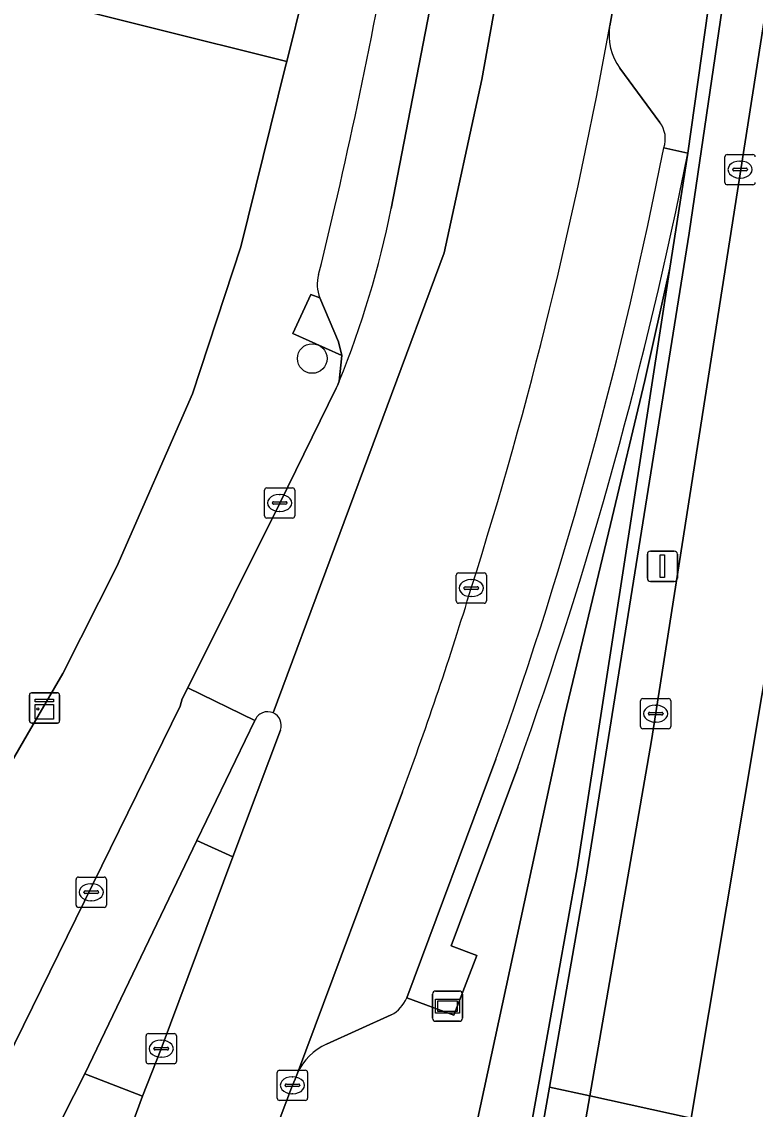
# Model space of a CAD drawing. Extents: x 162172 to 163187, y 382874 to 383685.
# Drawn here: x 163140.66 to 163164.91, y 383071.46 to 383107.44 of the extents above; entities that cross this region are included whole.
import ezdxf

# ---------------------------------------------------------------- set-up
doc = ezdxf.new("R2010")
doc.units = 0
for name, color, linetype in [('IMGEO_Berm_gesloten', 7, 'Continuous'), ('IMGEO_Berm_groen', 7, 'Continuous'), ('IMGEO_Berm_open', 7, 'Continuous'), ('IMGEO_Boom', 7, 'Continuous'), ('IMGEO_Erf', 7, 'Continuous'), ('IMGEO_Fietspad_gesloten', 7, 'Continuous'), ('IMGEO_Kast', 7, 'Continuous'), ('IMGEO_Kolk', 7, 'Continuous'), ('IMGEO_Lichtmast', 7, 'Continuous'), ('IMGEO_Muur', 7, 'Continuous'), ('IMGEO_Parkeervlak_open', 7, 'Continuous'), ('IMGEO_Rijbaan_lokaal_gesloten', 7, 'Continuous'), ('IMGEO_Rijbaan_regionaal_gesloten', 7, 'Continuous'), ('IMGEO_Verkeerseiland_groen', 7, 'Continuous'), ('IMGEO_Verkeerseiland_open', 7, 'Continuous'), ('IMGEO_Voetpad_open', 7, 'Continuous'), ('IMGEO_Wegwijzer', 7, 'Continuous')]:
    doc.layers.add(name, color=color, linetype=linetype)

msp = doc.modelspace()

# ---------------------------------------------------------------- linework, layer by layer
at = {"layer": 'IMGEO_Berm_gesloten'}
for points in [[(163161.483, 383083.657), (163165.336, 383108.348), (163167.365, 383123.436), (163170.352, 383151.769), (163172.112, 383175.19), (163172.697, 383185.967), (163173.125, 383197.218), (163173.267, 383208.055), (163173.256, 383209.258)], [(163170.758, 383208.982), (163170.762, 383208.031), (163171.107, 383208.034), (163171.11, 383204.219), (163171.661, 383204.206), (163171.497, 383197.193), (163171.164, 383182.929), (163170.263, 383166.073), (163167.988, 383141.666), (163165.017, 383116.084), (163162.728, 383100.45), (163159.311, 383079.072), (163158.104, 383072.188), (163159.439, 383071.897), (163161.483, 383083.657)]]:
    msp.add_lwpolyline(points, dxfattribs=at)
at = {"layer": 'IMGEO_Berm_groen'}
for points in [[(163161.89, 383103.271), (163162.679, 383103.096), (163165.259, 383121.433), (163168.259, 383148.565)], [(163163.941, 383128.896), (163160.339, 383108.598), (163160.099, 383107.305)], [(163160.431, 383105.907), (163161.761, 383104.115)], [(163158.621, 383084.512), (163160.122, 383090.81), (163161.261, 383095.573), (163162.092, 383099.294), (163162.679, 383103.096)], [(163151.32, 383066.661), (163154.615, 383065.947), (163158.621, 383084.512)], [(163157.061, 383082.782), (163154.859, 383076.865), (163155.703, 383076.551), (163154.944, 383074.57), (163153.389, 383075.144)], [(163152.876, 383074.578), (163150.735, 383073.607)], [(163149.773, 383072.647), (163149.702, 383072.456), (163149.607, 383072.25), (163148.505, 383069.329), (163150.947, 383068.454), (163150.713, 383067.901)]]:
    msp.add_lwpolyline(points, dxfattribs=at)
msp.add_lwpolyline([(163162.092, 383099.294), (163161.261, 383095.573), (163160.122, 383090.81), (163158.621, 383084.512), (163154.615, 383065.947), (163156.534, 383065.531), (163157.741, 383072.267), (163159.02, 383079.411)], close=True, dxfattribs=at)
for centre, radius, start, end in [((163162.007, 383107.02), 1.93, 171.4991, 215.2194), ((163161.017, 383103.569), 0.922, 341.1223, 36.2577), ((163023.641, 383130.614), 141.735, 340.27682, 348.80476), ((163152.273, 383075.64), 1.222, 299.5917, 336.0325), ((163151.476, 383071.903), 1.858, 113.4924, 156.3884)]:
    msp.add_arc(centre, radius, start, end, dxfattribs=at)
at = {"layer": 'IMGEO_Berm_open'}
msp.add_lwpolyline([(163159.439, 383071.897), (163158.104, 383072.188), (163156.885, 383065.236), (163157.219, 383065.163), (163158.23, 383064.942)], close=True, dxfattribs=at)
at = {"layer": 'IMGEO_Boom'}
msp.add_circle((163150.262, 383096.3), 0.489, dxfattribs=at)
at = {"layer": 'IMGEO_Erf'}
msp.add_lwpolyline([(163139.642, 383081.803), (163140.831, 383083.843), (163142.018, 383085.879), (163143.796, 383089.423), (163146.307, 383095.128), (163147.898, 383099.992), (163149.381, 383105.978), (163149.419, 383106.133), (163140.4, 383108.39)], dxfattribs=at)
at = {"layer": 'IMGEO_Fietspad_gesloten'}
for points in [[(163148.975, 383084.572), (163154.621, 383099.795), (163155.875, 383105.528), (163157.785, 383116.216), (163160.232, 383130.548), (163162.322, 383143.506), (163164.291, 383159.927), (163165.485, 383171.512), (163166.321, 383182.858), (163166.679, 383195.159), (163166.649, 383212.865)], [(163158.45, 383131.915), (163158.353, 383131.351), (163158.101, 383129.701), (163155.326, 383113.743), (163155.282, 383113.523), (163154.43, 383109.291), (163152.873, 383101.26)], [(163151.151, 383095.548), (163151.108, 383095.433), (163151.057, 383095.321), (163149.186, 383091.519), (163146.149, 383085.407), (163148.365, 383084.318)], [(163141.655, 383070.479), (163142.74, 383072.633), (163146.448, 383080.356), (163148.365, 383084.318), (163146.149, 383085.407), (163145.965, 383085.037), (163145.894, 383084.798), (163139.273, 383071.309), (163138.078, 383068.874)]]:
    msp.add_lwpolyline(points, dxfattribs=at)
for centre, radius, start, end in [((163122.551, 383107.286), 30.915, 337.6864, 348.7606), ((163148.787, 383084.165), 0.448, 65.1478, 160.0653)]:
    msp.add_arc(centre, radius, start, end, dxfattribs=at)
at = {"layer": 'IMGEO_Kast'}
for p, q in [((163140.909, 383084.314), (163140.909, 383085.155)), ((163140.909, 383085.155), (163140.909, 383084.314)), ((163140.984, 383085.239), (163141.825, 383085.239)), ((163141.825, 383085.239), (163140.984, 383085.239)), ((163141.909, 383085.164), (163141.909, 383084.323)), ((163141.909, 383084.323), (163141.909, 383085.164)), ((163141.834, 383084.239), (163140.993, 383084.239)), ((163140.993, 383084.239), (163141.834, 383084.239))]:
    msp.add_line(p, q, dxfattribs=at)
for points in [[(163141.104, 383085.029), (163141.704, 383085.029), (163141.704, 383084.944), (163141.104, 383084.944), (163141.104, 383085.029)], [(163141.104, 383084.854), (163141.704, 383084.854), (163141.704, 383084.365), (163141.104, 383084.365), (163141.104, 383084.854)]]:
    msp.add_lwpolyline(points, dxfattribs=at)
msp.add_circle((163141.188, 383084.703), 0.0377, dxfattribs=at)
for centre, start, end in [((163140.987, 383085.161), 92.4484, 184.2845), ((163140.987, 383085.161), 92.4484, 184.2845), ((163141.831, 383085.161), 2.4484, 94.2845), ((163141.831, 383085.161), 2.4484, 94.2845), ((163140.987, 383084.317), 182.4484, 274.2845), ((163140.987, 383084.317), 182.4484, 274.2845), ((163141.831, 383084.317), 272.4484, 4.2845), ((163141.831, 383084.317), 272.4484, 4.2845)]:
    msp.add_arc(centre, 0.0779, start, end, dxfattribs=at)
at = {"layer": 'IMGEO_Kolk'}
for p, q in [((163163.986, 383103.052), (163164.838, 383103.052)), ((163163.911, 383102.126), (163163.911, 383102.978)), ((163164.399, 383102.832), (163164.424, 383102.832)), ((163164.17, 383102.546), (163164.17, 383102.558)), ((163164.608, 383102.509), (163164.21, 383102.509)), ((163164.213, 383102.595), (163164.611, 383102.595)), ((163164.654, 383102.558), (163164.654, 383102.546)), ((163164.838, 383102.052), (163163.986, 383102.052)), ((163164.422, 383102.272), (163164.397, 383102.272)), ((163148.685, 383091.094), (163148.685, 383091.946)), ((163148.76, 383092.02), (163149.612, 383092.02)), ((163149.686, 383091.946), (163149.686, 383091.094)), ((163148.944, 383091.514), (163148.944, 383091.526)), ((163148.987, 383091.563), (163149.385, 383091.563)), ((163149.173, 383091.8), (163149.198, 383091.8)), ((163149.428, 383091.526), (163149.428, 383091.514)), ((163149.382, 383091.477), (163148.984, 383091.477)), ((163149.196, 383091.24), (163149.171, 383091.24)), ((163149.612, 383091.02), (163148.76, 383091.02)), ((163155.021, 383088.277), (163155.021, 383089.129)), ((163155.096, 383089.203), (163155.948, 383089.203)), ((163155.509, 383088.983), (163155.534, 383088.983)), ((163156.022, 383089.129), (163156.022, 383088.277)), ((163155.28, 383088.697), (163155.28, 383088.709)), ((163155.718, 383088.66), (163155.32, 383088.66)), ((163155.323, 383088.746), (163155.721, 383088.746)), ((163155.764, 383088.709), (163155.764, 383088.697)), ((163155.532, 383088.423), (163155.507, 383088.423)), ((163155.948, 383088.203), (163155.096, 383088.203)), ((163161.195, 383085.048), (163162.047, 383085.048)), ((163161.12, 383084.122), (163161.12, 383084.974)), ((163161.608, 383084.828), (163161.633, 383084.828)), ((163162.121, 383084.974), (163162.121, 383084.122)), ((163161.379, 383084.542), (163161.379, 383084.554)), ((163161.817, 383084.505), (163161.419, 383084.505)), ((163161.422, 383084.591), (163161.82, 383084.591)), ((163161.863, 383084.554), (163161.863, 383084.542)), ((163162.047, 383084.048), (163161.195, 383084.048)), ((163161.631, 383084.268), (163161.606, 383084.268)), ((163142.454, 383078.213), (163142.454, 383079.065)), ((163142.529, 383079.139), (163143.381, 383079.139)), ((163142.942, 383078.919), (163142.967, 383078.919)), ((163143.455, 383079.065), (163143.455, 383078.213)), ((163142.713, 383078.633), (163142.713, 383078.645)), ((163143.151, 383078.596), (163142.753, 383078.596)), ((163142.756, 383078.682), (163143.154, 383078.682)), ((163143.197, 383078.645), (163143.197, 383078.633)), ((163142.965, 383078.359), (163142.94, 383078.359)), ((163143.381, 383078.139), (163142.529, 383078.139)), ((163144.768, 383073.037), (163144.768, 383073.889)), ((163144.843, 383073.963), (163145.695, 383073.963)), ((163145.769, 383073.889), (163145.769, 383073.037)), ((163145.07, 383073.506), (163145.468, 383073.506)), ((163145.256, 383073.743), (163145.281, 383073.743)), ((163145.027, 383073.457), (163145.027, 383073.469)), ((163145.465, 383073.42), (163145.067, 383073.42)), ((163145.279, 383073.183), (163145.254, 383073.183)), ((163145.511, 383073.469), (163145.511, 383073.457)), ((163145.695, 383072.963), (163144.843, 383072.963)), ((163149.107, 383071.824), (163149.107, 383072.676)), ((163149.182, 383072.75), (163150.034, 383072.75)), ((163149.595, 383072.53), (163149.62, 383072.53)), ((163150.108, 383072.676), (163150.108, 383071.824)), ((163149.366, 383072.244), (163149.366, 383072.256)), ((163149.804, 383072.207), (163149.406, 383072.207)), ((163149.409, 383072.293), (163149.807, 383072.293)), ((163149.85, 383072.256), (163149.85, 383072.244)), ((163150.034, 383071.75), (163149.182, 383071.75)), ((163149.618, 383071.97), (163149.593, 383071.97))]:
    msp.add_line(p, q, dxfattribs=at)
for points in [[(163163.986, 383103.052), (163164.838, 383103.052)], [(163163.911, 383102.126), (163163.911, 383102.978)], [(163164.838, 383102.052), (163163.986, 383102.052)], [(163148.685, 383091.094), (163148.685, 383091.946)], [(163148.76, 383092.02), (163149.612, 383092.02)], [(163149.686, 383091.946), (163149.686, 383091.094)], [(163149.612, 383091.02), (163148.76, 383091.02)], [(163155.021, 383088.277), (163155.021, 383089.129)], [(163155.096, 383089.203), (163155.948, 383089.203)], [(163156.022, 383089.129), (163156.022, 383088.277)], [(163155.948, 383088.203), (163155.096, 383088.203)], [(163161.195, 383085.048), (163162.047, 383085.048)], [(163161.12, 383084.122), (163161.12, 383084.974)], [(163162.121, 383084.974), (163162.121, 383084.122)], [(163162.047, 383084.048), (163161.195, 383084.048)], [(163142.454, 383078.213), (163142.454, 383079.065)], [(163142.529, 383079.139), (163143.381, 383079.139)], [(163143.455, 383079.065), (163143.455, 383078.213)], [(163143.381, 383078.139), (163142.529, 383078.139)], [(163144.768, 383073.037), (163144.768, 383073.889)], [(163144.843, 383073.963), (163145.695, 383073.963)], [(163145.769, 383073.889), (163145.769, 383073.037)], [(163145.695, 383072.963), (163144.843, 383072.963)], [(163149.107, 383071.824), (163149.107, 383072.676)], [(163149.182, 383072.75), (163150.034, 383072.75)], [(163150.108, 383072.676), (163150.108, 383071.824)], [(163150.034, 383071.75), (163149.182, 383071.75)]]:
    msp.add_lwpolyline(points, dxfattribs=at)
for centre, radius, start, end in [((163163.988, 383102.976), 0.0765, 91.552, 178.448), ((163163.988, 383102.976), 0.0765, 91.552, 178.448), ((163164.836, 383102.976), 0.0765, 1.552, 88.448), ((163164.836, 383102.976), 0.0765, 1.552, 88.448), ((163164.21, 383102.555), 0.0403, 85.8775, 175.7526), ((163164.207, 383102.545), 0.0366, 178.938, 274.7102), ((163164.611, 383102.552), 0.043, 264.8664, 352.4533), ((163164.615, 383102.557), 0.0386, 1.7309, 96.639), ((163163.988, 383102.128), 0.0765, 181.552, 268.448), ((163163.988, 383102.128), 0.0765, 181.552, 268.448), ((163164.836, 383102.128), 0.0765, 271.552, 358.448), ((163164.836, 383102.128), 0.0765, 271.552, 358.448), ((163148.762, 383091.944), 0.0765, 91.552, 178.448), ((163148.762, 383091.944), 0.0765, 91.552, 178.448), ((163149.61, 383091.944), 0.0765, 1.552, 88.448), ((163149.61, 383091.944), 0.0765, 1.552, 88.448), ((163148.984, 383091.523), 0.0403, 85.8775, 175.7526), ((163148.981, 383091.513), 0.0366, 178.938, 274.7102), ((163149.385, 383091.52), 0.043, 264.8664, 352.4533), ((163149.389, 383091.525), 0.0386, 1.7309, 96.639), ((163148.762, 383091.096), 0.0765, 181.552, 268.448), ((163148.762, 383091.096), 0.0765, 181.552, 268.448), ((163149.61, 383091.096), 0.0765, 271.552, 358.448), ((163149.61, 383091.096), 0.0765, 271.552, 358.448), ((163155.098, 383089.127), 0.0765, 91.552, 178.448), ((163155.098, 383089.127), 0.0765, 91.552, 178.448), ((163155.946, 383089.127), 0.0765, 1.552, 88.448), ((163155.946, 383089.127), 0.0765, 1.552, 88.448), ((163155.32, 383088.706), 0.0403, 85.8775, 175.7526), ((163155.317, 383088.696), 0.0366, 178.938, 274.7102), ((163155.721, 383088.703), 0.043, 264.8664, 352.4533), ((163155.725, 383088.708), 0.0386, 1.7309, 96.639), ((163155.098, 383088.279), 0.0765, 181.552, 268.448), ((163155.098, 383088.279), 0.0765, 181.552, 268.448), ((163155.946, 383088.279), 0.0765, 271.552, 358.448), ((163155.946, 383088.279), 0.0765, 271.552, 358.448), ((163161.197, 383084.972), 0.0765, 91.552, 178.448), ((163161.197, 383084.972), 0.0765, 91.552, 178.448), ((163162.045, 383084.972), 0.0765, 1.552, 88.448), ((163162.045, 383084.972), 0.0765, 1.552, 88.448), ((163161.419, 383084.551), 0.0403, 85.8775, 175.7526), ((163161.416, 383084.541), 0.0366, 178.938, 274.7102), ((163161.82, 383084.548), 0.043, 264.8664, 352.4533), ((163161.824, 383084.553), 0.0386, 1.7309, 96.639), ((163161.197, 383084.124), 0.0765, 181.552, 268.448), ((163161.197, 383084.124), 0.0765, 181.552, 268.448), ((163162.045, 383084.124), 0.0765, 271.552, 358.448), ((163162.045, 383084.124), 0.0765, 271.552, 358.448), ((163142.531, 383079.063), 0.0765, 91.552, 178.448), ((163142.531, 383079.063), 0.0765, 91.552, 178.448), ((163143.379, 383079.063), 0.0765, 1.552, 88.448), ((163143.379, 383079.063), 0.0765, 1.552, 88.448), ((163142.753, 383078.642), 0.0403, 85.8775, 175.7526), ((163142.75, 383078.632), 0.0366, 178.938, 274.7102), ((163143.154, 383078.639), 0.043, 264.8664, 352.4533), ((163143.158, 383078.644), 0.0386, 1.7309, 96.639), ((163142.531, 383078.215), 0.0765, 181.552, 268.448), ((163142.531, 383078.215), 0.0765, 181.552, 268.448), ((163143.379, 383078.215), 0.0765, 271.552, 358.448), ((163143.379, 383078.215), 0.0765, 271.552, 358.448), ((163144.845, 383073.887), 0.0765, 91.552, 178.448), ((163144.845, 383073.887), 0.0765, 91.552, 178.448), ((163145.693, 383073.887), 0.0765, 1.552, 88.448), ((163145.693, 383073.887), 0.0765, 1.552, 88.448), ((163145.067, 383073.466), 0.0403, 85.8775, 175.7526), ((163145.472, 383073.468), 0.0386, 1.7309, 96.639), ((163145.064, 383073.456), 0.0366, 178.938, 274.7102), ((163145.468, 383073.463), 0.043, 264.8664, 352.4533), ((163144.845, 383073.039), 0.0765, 181.552, 268.448), ((163144.845, 383073.039), 0.0765, 181.552, 268.448), ((163145.693, 383073.039), 0.0765, 271.552, 358.448), ((163145.693, 383073.039), 0.0765, 271.552, 358.448), ((163149.184, 383072.674), 0.0765, 91.552, 178.448), ((163149.184, 383072.674), 0.0765, 91.552, 178.448), ((163150.032, 383072.674), 0.0765, 1.552, 88.448), ((163150.032, 383072.674), 0.0765, 1.552, 88.448), ((163149.406, 383072.253), 0.0403, 85.8775, 175.7526), ((163149.403, 383072.243), 0.0366, 178.938, 274.7102), ((163149.807, 383072.25), 0.043, 264.8664, 352.4533), ((163149.811, 383072.255), 0.0386, 1.7309, 96.639), ((163149.184, 383071.826), 0.0765, 181.552, 268.448), ((163149.184, 383071.826), 0.0765, 181.552, 268.448), ((163150.032, 383071.826), 0.0765, 271.552, 358.448), ((163150.032, 383071.826), 0.0765, 271.552, 358.448)]:
    msp.add_arc(centre, radius, start, end, dxfattribs=at)
for centre, major_axis, ratio, start_param, end_param in [((163164.398, 383102.552), (-0.387, 0.002), 0.722429, 4.712389, 7.853982), ((163164.423, 383102.552), (-0.39, 0.002), 0.717154, 1.570796, 4.712389), ((163149.172, 383091.52), (-0.387, 0.002), 0.722429, 4.712389, 7.853982), ((163149.197, 383091.52), (-0.39, 0.002), 0.717154, 1.570796, 4.712389), ((163155.508, 383088.703), (-0.387, 0.002), 0.722429, 4.712389, 7.853982), ((163155.533, 383088.703), (-0.39, 0.002), 0.717154, 1.570796, 4.712389), ((163161.607, 383084.548), (-0.387, 0.002), 0.722429, 4.712389, 7.853982), ((163161.632, 383084.548), (-0.39, 0.002), 0.717154, 1.570796, 4.712389), ((163142.941, 383078.639), (-0.387, 0.002), 0.722429, 4.712389, 7.853982), ((163142.966, 383078.639), (-0.39, 0.002), 0.717154, 1.570796, 4.712389), ((163145.255, 383073.463), (-0.387, 0.002), 0.722429, 4.712389, 7.853982), ((163145.28, 383073.463), (-0.39, 0.002), 0.717154, 1.570796, 4.712389), ((163149.594, 383072.25), (-0.387, 0.002), 0.722429, 4.712389, 7.853982), ((163149.619, 383072.25), (-0.39, 0.002), 0.717154, 1.570796, 4.712389)]:
    msp.add_ellipse(centre, major_axis=major_axis, ratio=ratio, start_param=start_param, end_param=end_param, dxfattribs=at)
at = {"layer": 'IMGEO_Lichtmast'}
for p, q in [((163161.347, 383089.027), (163161.347, 383089.827)), ((163161.347, 383089.827), (163161.347, 383089.027)), ((163161.447, 383089.927), (163162.237, 383089.927)), ((163162.237, 383089.927), (163161.447, 383089.927)), ((163162.337, 383089.827), (163162.337, 383089.027)), ((163162.337, 383089.027), (163162.337, 383089.827)), ((163162.237, 383088.927), (163161.447, 383088.927)), ((163161.447, 383088.927), (163162.237, 383088.927))]:
    msp.add_line(p, q, dxfattribs=at)
msp.add_lwpolyline([(163161.767, 383089.802), (163161.917, 383089.802), (163161.917, 383089.052), (163161.767, 383089.052), (163161.767, 383089.802)], dxfattribs=at)
for centre, start, end in [((163161.447, 383089.827), 90, 180), ((163161.447, 383089.827), 90, 180), ((163162.237, 383089.827), 0, 90), ((163162.237, 383089.827), 360, 90), ((163161.447, 383089.027), 180, 270), ((163161.447, 383089.027), 180, 270), ((163162.237, 383089.027), 270, 0), ((163162.237, 383089.027), 270, 0)]:
    msp.add_arc(centre, 0.1, start, end, dxfattribs=at)
at = {"layer": 'IMGEO_Muur'}
msp.add_lwpolyline([(163162.728, 383100.45), (163165.017, 383116.084), (163167.988, 383141.666), (163170.263, 383166.073), (163171.164, 383182.929), (163171.497, 383197.193), (163171.661, 383204.206), (163171.11, 383204.219), (163170.672, 383182.472), (163170.241, 383173.955), (163168.259, 383148.565), (163165.259, 383121.433), (163162.679, 383103.096), (163162.092, 383099.294), (163159.02, 383079.411), (163157.741, 383072.267), (163156.534, 383065.531), (163156.496, 383065.321), (163156.885, 383065.236), (163158.104, 383072.188), (163159.311, 383079.072)], close=True, dxfattribs=at)
msp.add_lwpolyline([(163149.381, 383105.978), (163147.898, 383099.992), (163146.307, 383095.128), (163143.796, 383089.423), (163142.018, 383085.879), (163140.831, 383083.843)], dxfattribs=at)
at = {"layer": 'IMGEO_Parkeervlak_open'}
for points in [[(163152.873, 383101.26), (163154.43, 383109.291)], [(163161.761, 383104.115), (163160.431, 383105.907)], [(163150.509, 383098.304), (163151.131, 383096.857), (163151.242, 383096.399), (163151.151, 383095.548)], [(163153.389, 383075.144), (163156.336, 383083.037)], [(163153.249, 383081.96), (163149.773, 383072.647)], [(163150.735, 383073.607), (163152.876, 383074.578)]]:
    msp.add_lwpolyline(points, dxfattribs=at)
for centre, radius, start, end in [((162984.2, 383140.149), 171.27, 346.12501, 350.22904), ((163014.25, 383133.334), 148.154, 342.46721, 349.88103), ((163162.007, 383107.02), 1.93, 171.4991, 215.2194), ((163161.017, 383103.569), 0.922, 341.1223, 36.2577), ((163022.835, 383130.561), 141.707, 340.40526, 348.89674), ((163122.551, 383107.286), 30.915, 337.6864, 348.7606), ((163151.677, 383098.748), 1.25, 164.6768, 200.797), ((163043.178, 383122.802), 117.404, 339.64265, 343.11569), ((163152.273, 383075.64), 1.222, 299.5917, 336.0325), ((163151.476, 383071.903), 1.858, 113.4924, 156.3884)]:
    msp.add_arc(centre, radius, start, end, dxfattribs=at)
at = {"layer": 'IMGEO_Rijbaan_lokaal_gesloten'}
for points in [[(163168.4, 383233.071), (163167.099, 383229.7), (163166.709, 383220.807), (163166.649, 383212.865), (163166.679, 383195.159), (163166.321, 383182.858), (163165.485, 383171.512), (163164.291, 383159.927), (163162.322, 383143.506), (163160.232, 383130.548), (163157.785, 383116.216), (163155.875, 383105.528), (163154.621, 383099.795), (163148.975, 383084.572)], [(163160.099, 383107.305), (163160.339, 383108.598), (163163.941, 383128.896)], [(163149.208, 383084.005), (163147.638, 383079.815), (163145.27, 383073.462), (163144.65, 383071.892), (163143.816, 383069.607), (163147.967, 383067.942), (163148.505, 383069.329), (163149.607, 383072.25), (163149.702, 383072.456), (163149.773, 383072.647), (163153.249, 383081.96)]]:
    msp.add_lwpolyline(points, dxfattribs=at)
for centre, radius, start, end in [((163014.25, 383133.334), 148.154, 342.46721, 349.88103), ((163043.178, 383122.802), 117.404, 339.64265, 343.11569), ((163148.788, 383084.164), 0.449, 339.3163, 65.3626)]:
    msp.add_arc(centre, radius, start, end, dxfattribs=at)
at = {"layer": 'IMGEO_Rijbaan_regionaal_gesloten'}
for points in [[(163176.18, 383201.214), (163176.36, 383218.296), (163175.704, 383245.265), (163172.262, 383245.576), (163173.253, 383219.749), (163173.263, 383214.664), (163173.216, 383213.959), (163173.256, 383209.258), (163173.267, 383208.055), (163173.125, 383197.218), (163172.697, 383185.967), (163172.112, 383175.19), (163170.352, 383151.769), (163167.365, 383123.436), (163165.336, 383108.348), (163161.483, 383083.657), (163159.439, 383071.897), (163162.796, 383071.166), (163165.71, 383088.65), (163169.125, 383111.846), (163171.372, 383129.018), (163174.339, 383155.631), (163175.147, 383176.399)], [(163162.796, 383071.166), (163159.439, 383071.897), (163158.23, 383064.942), (163161.634, 383064.196)]]:
    msp.add_lwpolyline(points, close=True, dxfattribs=at)
msp.add_lwpolyline([(163178.805, 383244.956), (163175.704, 383245.265), (163176.36, 383218.296), (163176.18, 383201.214), (163175.147, 383176.399), (163174.339, 383155.631), (163171.372, 383129.018), (163169.125, 383111.846), (163165.71, 383088.65), (163162.796, 383071.166), (163165.986, 383070.471)], dxfattribs=at)
at = {"layer": 'IMGEO_Verkeerseiland_groen'}
msp.add_lwpolyline([(163150.509, 383098.304), (163150.212, 383098.424), (163149.619, 383097.129), (163151.242, 383096.399), (163151.131, 383096.857)], close=True, dxfattribs=at)
at = {"layer": 'IMGEO_Verkeerseiland_open'}
msp.add_lwpolyline([(163148.365, 383084.318), (163146.448, 383080.356), (163147.638, 383079.815), (163149.208, 383084.005)], dxfattribs=at)
msp.add_lwpolyline([(163147.638, 383079.815), (163146.448, 383080.356), (163142.74, 383072.633), (163144.65, 383071.892), (163145.27, 383073.462)], close=True, dxfattribs=at)
for centre, radius, start, end in [((163148.787, 383084.165), 0.448, 65.1478, 160.0653), ((163148.788, 383084.164), 0.449, 339.3163, 65.3626)]:
    msp.add_arc(centre, radius, start, end, dxfattribs=at)
at = {"layer": 'IMGEO_Voetpad_open'}
for points in [[(163150.063, 383108.734), (163150.004, 383108.497), (163149.419, 383106.133), (163149.381, 383105.978), (163147.898, 383099.992), (163146.307, 383095.128), (163143.796, 383089.423), (163142.018, 383085.879), (163140.831, 383083.843), (163139.642, 383081.803)], [(163140.4, 383108.39), (163149.419, 383106.133), (163150.004, 383108.497)], [(163162.679, 383103.096), (163161.89, 383103.271)], [(163138.078, 383068.874), (163139.273, 383071.309), (163145.894, 383084.798), (163145.965, 383085.037), (163146.149, 383085.407), (163149.186, 383091.519), (163151.057, 383095.321), (163151.108, 383095.433), (163151.151, 383095.548), (163151.242, 383096.399), (163149.619, 383097.129), (163150.212, 383098.424), (163150.509, 383098.304)], [(163156.336, 383083.037), (163153.389, 383075.144), (163154.944, 383074.57), (163155.703, 383076.551), (163154.859, 383076.865), (163157.061, 383082.782)]]:
    msp.add_lwpolyline(points, dxfattribs=at)
msp.add_lwpolyline([(163144.65, 383071.892), (163142.74, 383072.633), (163141.655, 383070.479), (163143.816, 383069.607)], close=True, dxfattribs=at)
for centre, radius, start, end in [((162984.2, 383140.149), 171.27, 346.12501, 350.22904), ((163022.835, 383130.561), 141.707, 340.40526, 348.89674), ((163023.641, 383130.614), 141.735, 340.27682, 348.80476), ((163151.677, 383098.748), 1.25, 164.6768, 200.797)]:
    msp.add_arc(centre, radius, start, end, dxfattribs=at)
at = {"layer": 'IMGEO_Wegwijzer'}
for p, q in [((163154.34, 383075.369), (163155.13, 383075.369)), ((163155.13, 383075.369), (163154.34, 383075.369)), ((163154.24, 383074.469), (163154.24, 383075.269)), ((163154.24, 383075.269), (163154.24, 383074.469)), ((163155.23, 383075.269), (163155.23, 383074.469)), ((163155.23, 383074.469), (163155.23, 383075.269)), ((163155.13, 383074.369), (163154.34, 383074.369)), ((163154.34, 383074.369), (163155.13, 383074.369))]:
    msp.add_line(p, q, dxfattribs=at)
for points in [[(163154.341, 383075.101), (163155.129, 383075.101), (163155.129, 383074.637), (163154.341, 383074.637), (163154.341, 383075.101)], [(163154.406, 383075.036), (163154.406, 383074.702), (163155.064, 383074.702), (163155.064, 383075.036), (163154.406, 383075.036)]]:
    msp.add_lwpolyline(points, dxfattribs=at)
for centre, start, end in [((163154.34, 383075.269), 90, 180), ((163154.34, 383075.269), 90, 180), ((163155.13, 383075.269), 0, 90), ((163155.13, 383075.269), 360, 90), ((163154.34, 383074.469), 180, 270), ((163154.34, 383074.469), 180, 270), ((163155.13, 383074.469), 270, 0), ((163155.13, 383074.469), 270, 0)]:
    msp.add_arc(centre, 0.1, start, end, dxfattribs=at)

doc.saveas('drawing.dxf')
